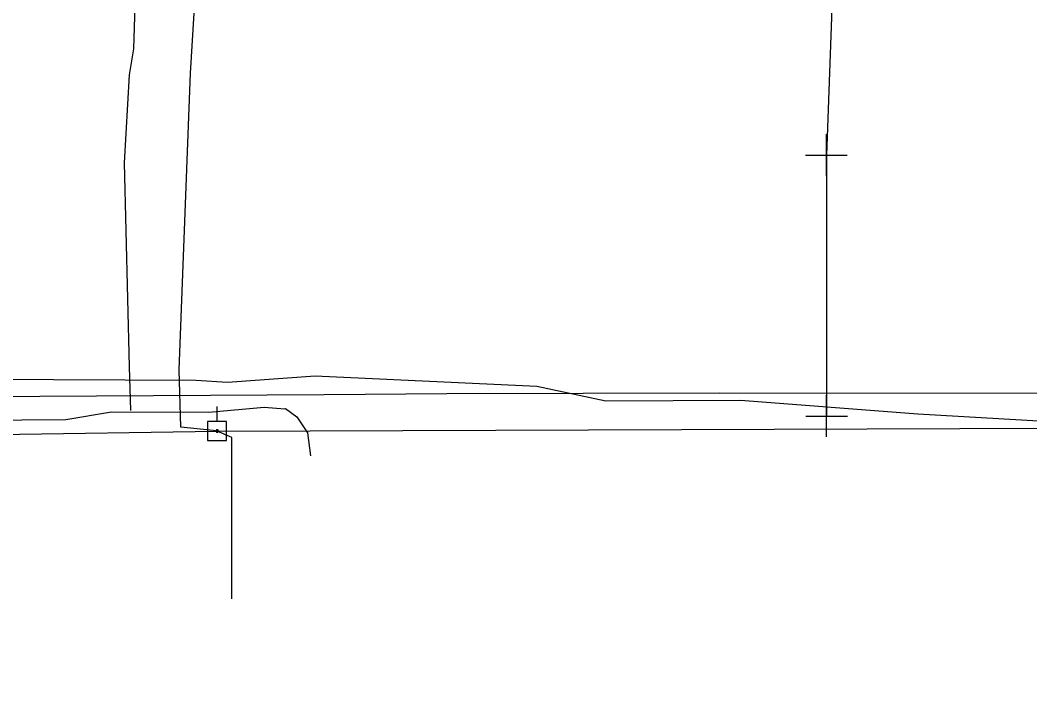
# Model space of a CAD drawing. Extents: x 600849 to 606371, y 330010 to 403088.
# Drawn here: x 601306.7 to 601501.4, y 366030.2 to 366159.4 of the extents above; entities that cross this region are included whole.
import ezdxf

# ---------------------------------------------------------------- set-up
doc = ezdxf.new("R2010")
doc.units = 0
for name, color, linetype in [('E_SIG', 7, 'Continuous'), ('E_UTL_AG_Bold', 7, 'Continuous'), ('E_UTL_E_UG', 7, 'Continuous'), ('E_UTL_EPowerPole', 7, 'Continuous'), ('E_UTL_FO_UG', 7, 'Continuous'), ('E_UTL_FO_UG_MWFN', 7, 'Continuous'), ('E_UTL_G_UG', 7, 'Continuous'), ('E_UTL_Overhead', 7, 'Continuous'), ('E_UTL_T_UG', 7, 'Continuous'), ('E_UTL_W_UG', 7, 'Continuous')]:
    doc.layers.add(name, color=color, linetype=linetype)

# ---------------------------------------------------------------- blocks, each defined once
blk = doc.blocks.new('PED')
at = {"layer": 'E_UTL_AG_Bold'}
for p, q in [((-8, 8), (-16, 16)), ((8, 8), (16, 16)), ((-8, -8), (-16, -16)), ((8, -8), (16, -16))]:
    blk.add_line(p, q, dxfattribs=at)
blk.add_lwpolyline([(-8, -8), (8, -8), (8, 8), (-8, 8)], close=True, dxfattribs=at)

msp = doc.modelspace()

# ---------------------------------------------------------------- linework, layer by layer
at = {"layer": 'E_UTL_E_UG'}
for points in [[(601337.64, 366080.94), (601337.3, 366092.03), (601339.47, 366149.22), (601341.95, 366189.23), (601344.3, 366203.53)], [(601347.47, 366078.97), (601344.65, 366080.23), (601343.85, 366080.36), (601337.64, 366080.94)], [(601347.47, 366047.89), (601347.47, 366078.97)]]:
    msp.add_lwpolyline(points, dxfattribs=at)
at = {"layer": 'E_UTL_EPowerPole'}
for points in [[(601344.62, 366082.07), (601344.62, 366084.98)], [(601346.46, 366082.07), (601342.77, 366082.07)], [(601342.77, 366082.07), (601342.77, 366078.38)], [(601346.46, 366078.38), (601346.46, 366082.07)], [(601344.89, 366080.23), (601344.88, 366080.27), (601344.87, 366080.32), (601344.85, 366080.36), (601344.82, 366080.39), (601344.79, 366080.42), (601344.75, 366080.44), (601344.7, 366080.46), (601344.66, 366080.47), (601344.61, 366080.46), (601344.57, 366080.45), (601344.53, 366080.43), (601344.49, 366080.41), (601344.46, 366080.38), (601344.44, 366080.34), (601344.42, 366080.29), (601344.41, 366080.25), (601344.41, 366080.21), (601344.42, 366080.16), (601344.44, 366080.12), (601344.46, 366080.08), (601344.49, 366080.05), (601344.53, 366080.02), (601344.57, 366080), (601344.61, 366079.99), (601344.66, 366079.99), (601344.7, 366080), (601344.75, 366080.01), (601344.79, 366080.03), (601344.82, 366080.06), (601344.85, 366080.1), (601344.87, 366080.14), (601344.88, 366080.18), (601344.89, 366080.23)], [(601342.77, 366078.38), (601346.46, 366078.38)]]:
    msp.add_lwpolyline(points, dxfattribs=at)
at = {"layer": 'E_UTL_FO_UG'}
msp.add_lwpolyline([(601064.83, 366081.59), (601129.19, 366081.58), (601202.91, 366081.79), (601273.05, 366082.1), (601315.46, 366082.46), (601324.27, 366083.92), (601343.06, 366083.83), (601353.71, 366084.84), (601357.7, 366084.51), (601357.83, 366084.57), (601360.02, 366082.94), (601362.08, 366079.87), (601362.68, 366075.43)], dxfattribs=at)
at = {"layer": 'E_UTL_FO_UG_MWFN'}
msp.add_lwpolyline([(601063.94, 366083.73), (601107.92, 366084.34), (601177.56, 366084.98), (601238.52, 366085.47), (601299.35, 366086.91), (601365.3, 366087.26), (601388.92, 366087.47), (601441.55, 366087.59), (601505.71, 366087.53), (601571.21, 366088.15), (601630.83, 366088.05), (601695.26, 366088.47)], dxfattribs=at)
at = {"layer": 'E_UTL_G_UG'}
msp.add_lwpolyline([(601327.97, 366084.19), (601327.71, 366092.59), (601326.77, 366131.9), (601327.76, 366148.86), (601328.59, 366153.91), (601329.82, 366193.2)], dxfattribs=at)
at = {"layer": 'E_UTL_Overhead'}
msp.add_lwpolyline([(601249.7, 366078.68), (601344.65, 366080.23), (601543.43, 366080.93), (601669.7, 366081.28), (601780.71, 366081.68), (601890.31, 366081.76), (601961.16, 366077.77), (602035.65, 366066.63), (602180.9, 366084.27), (602295.6, 366080.89), (602343.2, 366078.85), (602370.73, 366078.2), (602583.87, 366035.31), (602949.19, 366030.15), (603200.82, 366090.92), (603316.5, 366099.67), (603443.01, 366096.25), (603471.34, 366095.25), (603557.26, 366094.43), (603700.38, 366092.15), (603857.89, 366090.59), (604035.11, 366088.93), (604164.86, 366086.71)], dxfattribs=at)
at = {"layer": 'E_UTL_T_UG'}
msp.add_lwpolyline([(601069.98, 366088.59), (601127.66, 366089.23), (601202.08, 366088.93), (601271.84, 366090.35), (601340.51, 366090), (601346.67, 366089.65), (601363.58, 366090.89), (601406.28, 366088.86), (601419.6, 366086.04), (601445.57, 366086.18), (601479.77, 366083.52), (601504.2, 366082.12), (601531.7, 366080.34), (601548.19, 366079.99), (601550, 366081.44), (601556.27, 366079.77), (601622.72, 366080.18), (601675.13, 366077.13)], dxfattribs=at)
at = {"layer": 'E_UTL_W_UG'}
for points in [[(601464.53, 366198.96), (601462.16, 366133.43), (601462.21, 366083.12)], [(601462.16, 366129.43), (601462.16, 366137.43)], [(601458.16, 366133.43), (601466.16, 366133.43)], [(601462.21, 366079.12), (601462.21, 366087.12)], [(601458.21, 366083.12), (601466.21, 366083.12)]]:
    msp.add_lwpolyline(points, dxfattribs=at)

# ---------------------------------------------------------------- block references
at = {"layer": 'E_SIG', "xscale": 3.280833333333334e-09, "yscale": 3.280833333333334e-09}
msp.add_blockref('PED', (601347.47, 366078.97), dxfattribs=at)

doc.saveas('drawing.dxf')
